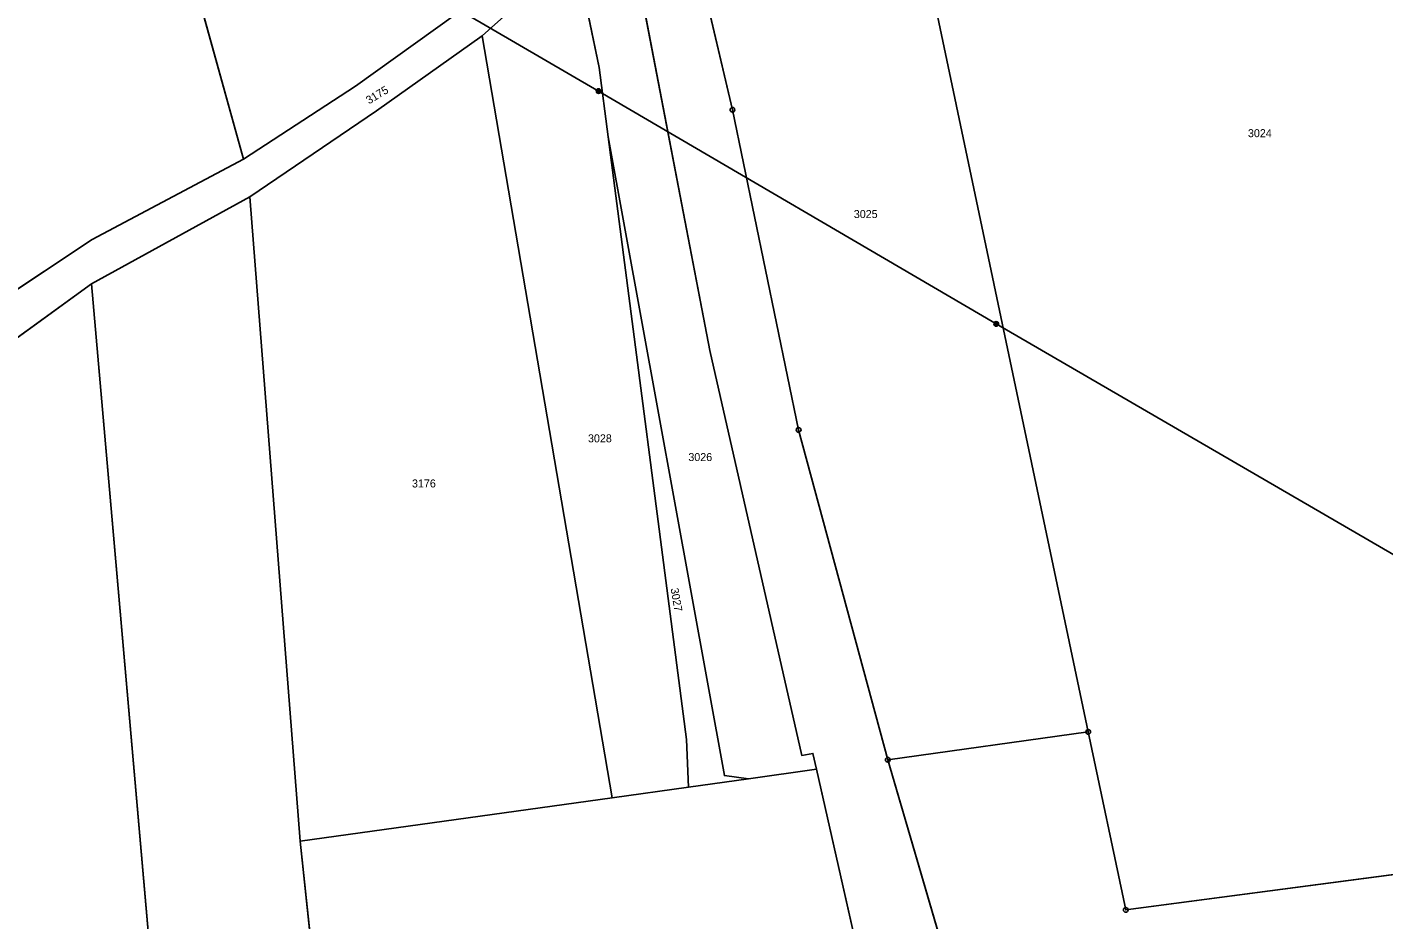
# Model space of a CAD drawing. Extents: x -689422 to -685210, y -987725 to -982160.
# Drawn here: x -688701.6 to -688413.4, y -985327.4 to -985137.7 of the extents above; entities that cross this region are included whole.
import ezdxf

# ---------------------------------------------------------------- set-up
doc = ezdxf.new("R2010")
doc.units = 0
for name, color, linetype in [('KN_Hranice_parcel', 7, 'Continuous'), ('KN_Parcelni cisla', 7, 'Continuous'), ('KN_Polygon parcely', 7, 'Continuous'), ('KN_Pozemkove predmety', 7, 'Continuous'), ('KN_POZEMKY_ORNA PUDA', 7, 'Continuous'), ('KN_Značky bodu BP', 7, 'Continuous')]:
    doc.layers.add(name, color=color, linetype=linetype)

msp = doc.modelspace()

# ---------------------------------------------------------------- linework, layer by layer
at = {"layer": 'KN_Hranice_parcel'}
for p, q in [((-688585.16, -985121.78), (-688604.93, -985139.53)), ((-688508.2, -985135.28), (-688476.16, -985287.48)), ((-688604.93, -985139.53), (-688577.27, -985301.5)), ((-688687.92, -985192.23), (-688654.27, -985173.71)), ((-688643.57, -985310.69), (-688654.27, -985173.71)), ((-688476.16, -985287.48), (-688518.76, -985293.4)), ((-688548.33, -985297.42), (-688533.88, -985295.38)), ((-688561.11, -985299.22), (-688548.33, -985297.42)), ((-688577.27, -985301.5), (-688643.57, -985310.69)), ((-688577.27, -985301.5), (-688561.11, -985299.22))]:
    msp.add_line(p, q, dxfattribs=at)
for points in [[(-688699.8, -985013.34), (-688692.4, -985033.22), (-688655.59, -985165.71)], [(-688518.76, -985293.4), (-688537.68, -985223.27), (-688551.76, -985155.23), (-688564.25, -985101.8)], [(-688533.88, -985295.38), (-688534.64, -985292.03), (-688537.02, -985292.48), (-688556.56, -985206.39), (-688574.77, -985111.39)], [(-688585.16, -985121.78), (-688580.06, -985146.22), (-688578.14, -985160.99)], [(-688610.56, -985134.94), (-688631.8, -985150.22), (-688655.59, -985165.71)], [(-688654.27, -985173.71), (-688627.33, -985155.45), (-688604.93, -985139.53)], [(-688578.14, -985160.99), (-688553.45, -985296.74), (-688548.33, -985297.42)], [(-688578.14, -985160.99), (-688561.47, -985289.1), (-688561.11, -985299.22)], [(-688655.59, -985165.71), (-688687.78, -985182.82), (-688710.51, -985197.87), (-688750.79, -985231.39), (-688781.67, -985250.89)], [(-688779.44, -985258.52), (-688767.42, -985253.23), (-688726.88, -985220.51), (-688687.92, -985192.23)], [(-688687.92, -985192.23), (-688674.32, -985347.59), (-688672.4, -985390.62), (-688670.95, -985449.54), (-688674.71, -985542.85)], [(-688353.35, -985310.15), (-688468.2, -985325.3), (-688476.16, -985287.48)], [(-688533.88, -985295.38), (-688524.87, -985335.24), (-688510.67, -985415.17), (-688503.11, -985448.08)], [(-688518.76, -985293.4), (-688502.21, -985349.86), (-688490.3, -985400.71), (-688478.56, -985433.2)], [(-688643.57, -985310.69), (-688631.85, -985422.03), (-688631.21, -985440.73)]]:
    msp.add_lwpolyline(points, dxfattribs=at)
at = {"layer": 'KN_Polygon parcely'}
for points in [[(-688508.2, -985135.28), (-688476.16, -985287.48), (-688468.2, -985325.3), (-688353.35, -985310.15), (-688369.92, -985239.07), (-688382, -985160.82), (-688404.02, -985000), (-688409.85, -984949.4), (-688422.86, -984962.6), (-688439.4, -984974.7), (-688468.54, -985000), (-688481.65, -985012.29), (-688505, -985036.88), (-688498.75, -985060.18), (-688485.45, -985128.16)], [(-688692.4, -985033.22), (-688655.59, -985165.71), (-688631.8, -985150.22), (-688610.56, -985134.94), (-688632.96, -985047.54), (-688649.92, -984987.6), (-688699.8, -985013.34)], [(-688764.45, -985191.67), (-688787.87, -985194.8), (-688781.67, -985250.89), (-688750.79, -985231.39), (-688710.51, -985197.87), (-688687.78, -985182.82), (-688655.59, -985165.71), (-688692.4, -985033.22), (-688699.8, -985013.34), (-688703.36, -985015.18), (-688806.8, -985068.04)], [(-688518.76, -985293.4), (-688476.16, -985287.48), (-688508.2, -985135.28), (-688524.58, -985061.02), (-688564.25, -985101.8), (-688551.76, -985155.23), (-688537.68, -985223.27)], [(-688564.25, -985101.8), (-688574.77, -985111.39), (-688556.56, -985206.39), (-688537.02, -985292.48), (-688534.64, -985292.03), (-688533.88, -985295.38), (-688524.87, -985335.24), (-688510.67, -985415.17), (-688503.11, -985448.08), (-688478.56, -985433.2), (-688490.3, -985400.71), (-688502.21, -985349.86), (-688518.76, -985293.4), (-688537.68, -985223.27), (-688551.76, -985155.23)], [(-688726.88, -985220.51), (-688687.92, -985192.23), (-688654.27, -985173.71), (-688627.33, -985155.45), (-688604.93, -985139.53), (-688585.16, -985121.78), (-688583.64, -985120.26), (-688584.83, -985110.3), (-688589.43, -985114.13), (-688610.56, -985134.94), (-688631.8, -985150.22), (-688655.59, -985165.71), (-688687.78, -985182.82), (-688710.51, -985197.87), (-688750.79, -985231.39), (-688781.67, -985250.89), (-688779.44, -985258.52), (-688767.42, -985253.23)], [(-688537.02, -985292.48), (-688556.56, -985206.39), (-688574.77, -985111.39), (-688583.64, -985120.26), (-688585.16, -985121.78), (-688580.06, -985146.22), (-688578.14, -985160.99), (-688553.45, -985296.74), (-688548.33, -985297.42), (-688533.88, -985295.38), (-688534.64, -985292.03)], [(-688577.27, -985301.5), (-688561.11, -985299.22), (-688561.47, -985289.1), (-688578.14, -985160.99), (-688580.06, -985146.22), (-688585.16, -985121.78), (-688604.93, -985139.53)], [(-688577.27, -985301.5), (-688604.93, -985139.53), (-688627.33, -985155.45), (-688654.27, -985173.71), (-688643.57, -985310.69)], [(-688578.14, -985160.99), (-688561.47, -985289.1), (-688561.11, -985299.22), (-688548.33, -985297.42), (-688553.45, -985296.74)], [(-688669.56, -985627.24), (-688632.45, -985608.3), (-688631.67, -985535.29), (-688631.21, -985440.73), (-688631.85, -985422.03), (-688643.57, -985310.69), (-688654.27, -985173.71), (-688687.92, -985192.23), (-688674.32, -985347.59), (-688672.4, -985390.62), (-688670.95, -985449.54), (-688674.71, -985542.85), (-688672.16, -985621.44)], [(-688490.3, -985400.71), (-688478.56, -985433.2), (-688476.48, -985431.87), (-688448.18, -985405.81), (-688456.91, -985377.66), (-688465.01, -985342.96), (-688424.15, -985331.06), (-688412.18, -985380), (-688339.45, -985367.48), (-688350.25, -985326.55), (-688343.35, -985327.04), (-688350.9, -985309.83), (-688353.35, -985310.15), (-688468.2, -985325.3), (-688476.16, -985287.48), (-688518.76, -985293.4), (-688502.21, -985349.86)], [(-688577.27, -985301.5), (-688643.57, -985310.69), (-688631.85, -985422.03), (-688631.21, -985440.73), (-688554.78, -985482.3), (-688546.47, -985476.69), (-688519.48, -985458.41), (-688516.41, -985457.42), (-688503.11, -985448.08), (-688510.67, -985415.17), (-688524.87, -985335.24), (-688533.88, -985295.38), (-688548.33, -985297.42), (-688561.11, -985299.22)]]:
    msp.add_lwpolyline(points, close=True, dxfattribs=at)
msp.add_lwpolyline([(-688674.32, -985347.59), (-688687.92, -985192.23), (-688726.88, -985220.51), (-688767.42, -985253.23), (-688779.44, -985258.52), (-688795.82, -985265.73), (-688828.8, -985272.73), (-688824.81, -985317.62), (-688826.76, -985365.91)], dxfattribs=at)
at = {"layer": 'KN_Pozemkove predmety'}
for p, q in [((-688653.6, -985108.48), (-688580.18, -985151.25)), ((-688580.18, -985151.25), (-688495.71, -985200.75)), ((-688495.71, -985200.75), (-688402.04, -985255.22))]:
    msp.add_line(p, q, dxfattribs=at)
for centre, radius in [((-688580.18, -985151.25), 0.5), ((-688580.18, -985151.25), 0.4), ((-688580.18, -985151.25), 0.3), ((-688580.18, -985151.25), 0.2), ((-688580.18, -985151.25), 0.1), ((-688495.71, -985200.75), 0.5), ((-688495.71, -985200.75), 0.4), ((-688495.71, -985200.75), 0.3), ((-688495.71, -985200.75), 0.2), ((-688495.71, -985200.75), 0.1)]:
    msp.add_circle(centre, radius, dxfattribs=at)
at = {"layer": 'KN_POZEMKY_ORNA PUDA'}
for p, q in [((-688692.4, -985033.22), (-688655.59, -985165.71)), ((-688655.59, -985165.71), (-688692.4, -985033.22)), ((-688551.76, -985155.23), (-688564.25, -985101.8)), ((-688564.25, -985101.8), (-688551.76, -985155.23)), ((-688574.77, -985111.39), (-688556.56, -985206.39)), ((-688556.56, -985206.39), (-688574.77, -985111.39)), ((-688585.16, -985121.78), (-688604.93, -985139.53)), ((-688604.93, -985139.53), (-688585.16, -985121.78)), ((-688585.16, -985121.78), (-688580.06, -985146.22)), ((-688580.06, -985146.22), (-688585.16, -985121.78)), ((-688631.8, -985150.22), (-688610.56, -985134.94)), ((-688610.56, -985134.94), (-688631.8, -985150.22)), ((-688476.16, -985287.48), (-688508.2, -985135.28)), ((-688508.2, -985135.28), (-688476.16, -985287.48)), ((-688627.33, -985155.45), (-688604.93, -985139.53)), ((-688604.93, -985139.53), (-688627.33, -985155.45)), ((-688604.93, -985139.53), (-688577.27, -985301.5)), ((-688577.27, -985301.5), (-688604.93, -985139.53)), ((-688580.06, -985146.22), (-688578.14, -985160.99)), ((-688578.14, -985160.99), (-688580.06, -985146.22)), ((-688655.59, -985165.71), (-688631.8, -985150.22)), ((-688631.8, -985150.22), (-688655.59, -985165.71)), ((-688654.27, -985173.71), (-688627.33, -985155.45)), ((-688627.33, -985155.45), (-688654.27, -985173.71)), ((-688537.68, -985223.27), (-688551.76, -985155.23)), ((-688551.76, -985155.23), (-688537.68, -985223.27)), ((-688578.14, -985160.99), (-688561.47, -985289.1)), ((-688561.47, -985289.1), (-688578.14, -985160.99)), ((-688578.14, -985160.99), (-688553.45, -985296.74)), ((-688553.45, -985296.74), (-688578.14, -985160.99)), ((-688687.78, -985182.82), (-688655.59, -985165.71)), ((-688655.59, -985165.71), (-688687.78, -985182.82)), ((-688654.27, -985173.71), (-688687.92, -985192.23)), ((-688687.92, -985192.23), (-688654.27, -985173.71)), ((-688643.57, -985310.69), (-688654.27, -985173.71)), ((-688654.27, -985173.71), (-688643.57, -985310.69)), ((-688710.51, -985197.87), (-688687.78, -985182.82)), ((-688687.78, -985182.82), (-688710.51, -985197.87)), ((-688687.92, -985192.23), (-688726.88, -985220.51)), ((-688726.88, -985220.51), (-688687.92, -985192.23)), ((-688674.32, -985347.59), (-688687.92, -985192.23)), ((-688687.92, -985192.23), (-688674.32, -985347.59)), ((-688556.56, -985206.39), (-688537.02, -985292.48)), ((-688537.02, -985292.48), (-688556.56, -985206.39)), ((-688518.76, -985293.4), (-688537.68, -985223.27)), ((-688537.68, -985223.27), (-688518.76, -985293.4)), ((-688561.47, -985289.1), (-688561.11, -985299.22)), ((-688561.11, -985299.22), (-688561.47, -985289.1)), ((-688476.16, -985287.48), (-688518.76, -985293.4)), ((-688518.76, -985293.4), (-688476.16, -985287.48)), ((-688468.2, -985325.3), (-688476.16, -985287.48)), ((-688476.16, -985287.48), (-688468.2, -985325.3)), ((-688537.02, -985292.48), (-688534.64, -985292.03)), ((-688534.64, -985292.03), (-688537.02, -985292.48)), ((-688534.64, -985292.03), (-688533.88, -985295.38)), ((-688533.88, -985295.38), (-688534.64, -985292.03)), ((-688533.88, -985295.38), (-688548.33, -985297.42)), ((-688548.33, -985297.42), (-688533.88, -985295.38)), ((-688533.88, -985295.38), (-688524.87, -985335.24)), ((-688524.87, -985335.24), (-688533.88, -985295.38)), ((-688518.76, -985293.4), (-688502.21, -985349.86)), ((-688502.21, -985349.86), (-688518.76, -985293.4)), ((-688548.33, -985297.42), (-688561.11, -985299.22)), ((-688561.11, -985299.22), (-688548.33, -985297.42)), ((-688553.45, -985296.74), (-688548.33, -985297.42)), ((-688548.33, -985297.42), (-688553.45, -985296.74)), ((-688577.27, -985301.5), (-688643.57, -985310.69)), ((-688643.57, -985310.69), (-688577.27, -985301.5)), ((-688561.11, -985299.22), (-688577.27, -985301.5)), ((-688577.27, -985301.5), (-688561.11, -985299.22)), ((-688353.35, -985310.15), (-688468.2, -985325.3)), ((-688468.2, -985325.3), (-688353.35, -985310.15)), ((-688643.57, -985310.69), (-688631.85, -985422.03)), ((-688631.85, -985422.03), (-688643.57, -985310.69))]:
    msp.add_line(p, q, dxfattribs=at)
at = {"layer": 'KN_Značky bodu BP'}
for centre, radius in [((-688551.76, -985155.23), 0.5), ((-688551.76, -985155.23), 0.0303), ((-688537.68, -985223.27), 0.5), ((-688537.68, -985223.27), 0.0303), ((-688476.16, -985287.48), 0.5), ((-688476.16, -985287.48), 0.0303), ((-688518.76, -985293.4), 0.5), ((-688518.76, -985293.4), 0.0303), ((-688468.2, -985325.3), 0.5), ((-688468.2, -985325.3), 0.0303)]:
    msp.add_circle(centre, radius, dxfattribs=at)

# ---------------------------------------------------------------- texts
at = {"layer": 'KN_Parcelni cisla'}
for s, rotation, p in [('3175', 31, (-688628.96, -985154.09)), ('3027', 280, (-688564.9, -985257.03))]:
    msp.add_text(s, height=1.7, rotation=rotation, dxfattribs=at).set_placement(p)
for s, p in [('3024', (-688442.23, -985161.05)), ('3025', (-688525.96, -985178.24)), ('3028', (-688582.43, -985225.92)), ('3026', (-688561.11, -985229.9)), ('3176', (-688619.82, -985235.51))]:
    msp.add_text(s, height=1.7, dxfattribs=at).set_placement(p)

doc.saveas('drawing.dxf')
